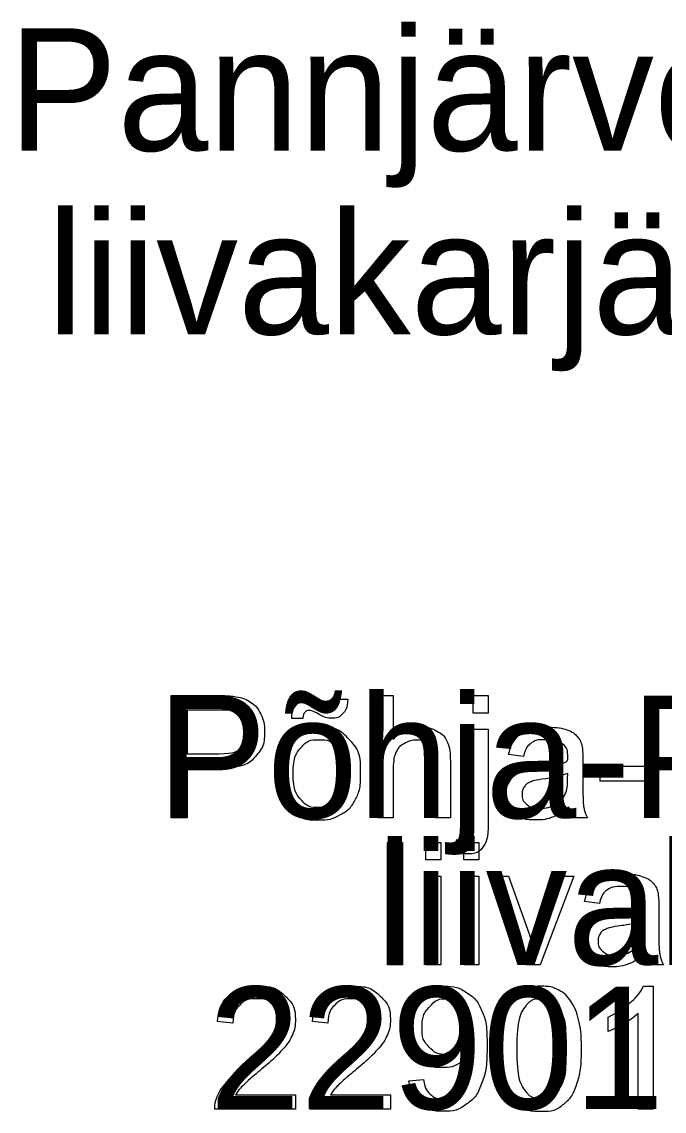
# Model space of a CAD drawing. Extents: x 700746 to 706058, y 6570320 to 6580460.
# Drawn here: x 704703 to 704732.9, y 6575969.4 to 6576020.1 of the extents above; entities that cross this region are included whole.
import ezdxf

# ---------------------------------------------------------------- set-up
doc = ezdxf.new("R2010")
doc.units = 0
for name, color, linetype in [('kataster', 7, 'Continuous'), ('Kataster tekst', 7, 'Continuous'), ('VORMISTUS', 7, 'Continuous')]:
    doc.layers.add(name, color=color, linetype=linetype)

msp = doc.modelspace()

# ---------------------------------------------------------------- linework, layer by layer
at = {"layer": 'kataster'}
for points in [[(704709.909, 6575983.073), (704709.909, 6575988.773), (704712.06, 6575988.773)], [(704717.637, 6575988.604), (704718.141, 6575988.604)], [(704719.562, 6575983.073), (704719.562, 6575988.773), (704720.262, 6575988.773), (704720.262, 6575986.727)], [(704723.985, 6575987.961), (704723.985, 6575988.773), (704724.684, 6575988.773), (704724.684, 6575987.961), (704723.985, 6575987.961)], [(704712.123, 6575988.1), (704710.665, 6575988.1), (704710.665, 6575986.062)], [(704716.056, 6575987.704), (704715.539, 6575987.704)], [(704723.985, 6575982.865), (704723.985, 6575987.205), (704724.684, 6575987.205), (704724.684, 6575982.85)], [(704710.665, 6575986.062), (704712.138, 6575986.062)], [(704726.326, 6575985.932), (704725.64, 6575986.023)], [(704712.127, 6575985.389), (704710.665, 6575985.389), (704710.665, 6575983.073), (704709.909, 6575983.073)], [(704720.262, 6575985.331), (704720.262, 6575983.073), (704719.562, 6575983.073)], [(704722.925, 6575985.69), (704722.925, 6575983.073), (704722.225, 6575983.073), (704722.225, 6575985.689)], [(704729.098, 6575985.736), (704729.098, 6575984.804)], [(704729.906, 6575984.785), (704729.906, 6575985.489), (704732.061, 6575985.489), (704732.061, 6575984.785), (704729.906, 6575984.785)], [(704728.391, 6575984.889), (704728.394, 6575985.145)], [(704729.32, 6575983.073), (704728.59, 6575983.073)], [(704719.992, 6575976.233), (704719.992, 6575981.933), (704720.692, 6575981.933), (704720.692, 6575976.233), (704719.992, 6575976.233)], [(704721.782, 6575981.129), (704721.782, 6575981.933), (704722.482, 6575981.933), (704722.482, 6575981.129), (704721.782, 6575981.129)], [(704723.098, 6575981.474), (704723.227, 6575982.068)], [(704723.55, 6575981.129), (704723.55, 6575981.933), (704724.25, 6575981.933), (704724.25, 6575981.129), (704723.55, 6575981.129)], [(704721.782, 6575976.233), (704721.782, 6575980.365), (704722.482, 6575980.365), (704722.482, 6575976.233), (704721.782, 6575976.233)], [(704723.55, 6575976.233), (704723.55, 6575980.365), (704724.25, 6575980.365), (704724.25, 6575976.233), (704723.55, 6575976.233)], [(704726.453, 6575976.233), (704724.888, 6575980.365), (704725.627, 6575980.365), (704726.512, 6575977.89)], [(704727.036, 6575977.844), (704727.953, 6575980.365), (704728.673, 6575980.365), (704727.11, 6575976.233), (704726.453, 6575976.233)], [(704729.867, 6575979.092), (704729.181, 6575979.183)], [(704732.639, 6575978.896), (704732.639, 6575977.964)], [(704731.931, 6575978.049), (704731.935, 6575978.305)], [(704732.861, 6575976.233), (704732.131, 6575976.233)], [(704731.925, 6575975.235), (704732.375, 6575975.235), (704732.375, 6575969.513)], [(704730.277, 6575973.128), (704730.277, 6575973.804)], [(704732.375, 6575969.513), (704731.676, 6575969.513), (704731.676, 6575973.971)], [(704712.795, 6575973.514), (704712.073, 6575973.588)], [(704717.222, 6575973.514), (704716.5, 6575973.588)], [(704720.993, 6575970.834), (704721.666, 6575970.894)], [(704715.71, 6575970.186), (704715.71, 6575969.513), (704711.943, 6575969.513)], [(704712.916, 6575970.186), (704715.71, 6575970.186)], [(704720.137, 6575970.186), (704720.137, 6575969.513), (704716.37, 6575969.513)], [(704717.343, 6575970.186), (704720.137, 6575970.186)]]:
    msp.add_lwpolyline(points, dxfattribs=at)
for points, degree in [([(704712.06, 6575988.773), (704712.628, 6575988.773), (704712.927, 6575988.719), (704713.348, 6575988.648), (704713.632, 6575988.452), (704713.916, 6575988.256), (704714.089, 6575987.902), (704714.262, 6575987.548), (704714.262, 6575987.124), (704714.262, 6575986.396), (704713.799, 6575985.892), (704713.336, 6575985.389), (704712.127, 6575985.389)], 3), ([(704715.539, 6575987.704), (704715.535, 6575988.107), (704715.761, 6575988.346), (704715.983, 6575988.586), (704716.329, 6575988.586), (704716.57, 6575988.586), (704716.987, 6575988.379), (704717.217, 6575988.265), (704717.353, 6575988.265), (704717.478, 6575988.265), (704717.544, 6575988.333), (704717.61, 6575988.401), (704717.637, 6575988.604)], 3), ([(704718.141, 6575988.604), (704718.13, 6575988.16), (704717.918, 6575987.939), (704717.706, 6575987.717), (704717.38, 6575987.717), (704717.135, 6575987.717), (704716.734, 6575987.934), (704716.473, 6575988.074), (704716.352, 6575988.074), (704716.22, 6575988.074), (704716.138, 6575987.98), (704716.052, 6575987.887), (704716.056, 6575987.704)], 3), ([(704712.138, 6575986.062), (704712.87, 6575986.062), (704713.177, 6575986.334), (704713.484, 6575986.606), (704713.484, 6575987.1), (704713.484, 6575987.458), (704713.303, 6575987.713), (704713.122, 6575987.967), (704712.827, 6575988.049), (704712.636, 6575988.1), (704712.123, 6575988.1)], 3), ([(704714.874, 6575985.139), (704714.874, 6575986.285), (704715.512, 6575986.837), (704716.044, 6575987.296), (704716.81, 6575987.296), (704717.661, 6575987.296), (704718.201, 6575986.738), (704718.741, 6575986.18), (704718.741, 6575985.197), (704718.741, 6575984.4), (704718.502, 6575983.944), (704718.263, 6575983.487), (704717.806, 6575983.234), (704717.35, 6575982.982), (704716.81, 6575982.982), (704715.943, 6575982.982), (704715.409, 6575983.538), (704714.874, 6575984.093), (704714.874, 6575985.139)], 3), ([(704720.262, 6575986.727), (704720.751, 6575987.296), (704721.498, 6575987.296), (704721.957, 6575987.296), (704722.295, 6575987.115), (704722.633, 6575986.934), (704722.779, 6575986.615), (704722.925, 6575986.297), (704722.925, 6575985.69)], 3), ([(704725.64, 6575986.023), (704725.733, 6575986.463), (704725.947, 6575986.733), (704726.161, 6575987.004), (704726.565, 6575987.15), (704726.969, 6575987.296), (704727.501, 6575987.296), (704728.03, 6575987.296), (704728.36, 6575987.171), (704728.69, 6575987.047), (704728.846, 6575986.858), (704729.001, 6575986.669), (704729.063, 6575986.382), (704729.098, 6575986.203), (704729.098, 6575985.736)], 3), ([(704715.596, 6575985.139), (704715.596, 6575984.345), (704715.941, 6575983.95), (704716.286, 6575983.555), (704716.81, 6575983.555), (704717.329, 6575983.555), (704717.675, 6575983.952), (704718.02, 6575984.349), (704718.02, 6575985.162), (704718.02, 6575985.928), (704717.673, 6575986.323), (704717.325, 6575986.718), (704716.81, 6575986.718), (704716.286, 6575986.718), (704715.941, 6575986.325), (704715.596, 6575985.932), (704715.596, 6575985.139)], 3), ([(704722.225, 6575985.689), (704722.225, 6575986.214), (704721.998, 6575986.453), (704721.77, 6575986.692), (704721.354, 6575986.692), (704721.043, 6575986.692), (704720.769, 6575986.531), (704720.495, 6575986.369), (704720.378, 6575986.093), (704720.262, 6575985.817), (704720.262, 6575985.331)], 3), ([(704728.451, 6575983.581), (704728.06, 6575983.253), (704727.701, 6575983.117), (704727.341, 6575982.982), (704726.929, 6575982.982), (704726.249, 6575982.982), (704725.884, 6575983.314), (704725.518, 6575983.646), (704725.518, 6575984.162), (704725.518, 6575984.465), (704725.656, 6575984.716), (704725.794, 6575984.966), (704726.018, 6575985.118), (704726.241, 6575985.269), (704726.521, 6575985.347), (704726.727, 6575985.401), (704727.143, 6575985.452), (704727.99, 6575985.553), (704728.391, 6575985.693), (704728.394, 6575985.837), (704728.394, 6575985.876), (704728.394, 6575986.305), (704728.197, 6575986.48), (704727.929, 6575986.718), (704727.401, 6575986.718), (704726.908, 6575986.718), (704726.674, 6575986.545), (704726.439, 6575986.372), (704726.326, 6575985.932)], 3), ([(704728.394, 6575985.145), (704728.013, 6575984.99), (704727.25, 6575984.881), (704726.818, 6575984.819), (704726.639, 6575984.741), (704726.46, 6575984.664), (704726.363, 6575984.514), (704726.266, 6575984.364), (704726.266, 6575984.182), (704726.266, 6575983.902), (704726.477, 6575983.716), (704726.689, 6575983.529), (704727.097, 6575983.529), (704727.501, 6575983.529), (704727.816, 6575983.706), (704728.13, 6575983.883), (704728.278, 6575984.19), (704728.391, 6575984.427), (704728.391, 6575984.889)], 3), ([(704729.098, 6575984.804), (704729.098, 6575983.829), (704729.143, 6575983.57), (704729.188, 6575983.311), (704729.32, 6575983.073)], 3), ([(704728.59, 6575983.073), (704728.482, 6575983.29), (704728.451, 6575983.581)], 2), ([(704724.684, 6575982.85), (704724.684, 6575982.088), (704724.486, 6575981.789), (704724.233, 6575981.4), (704723.646, 6575981.4), (704723.362, 6575981.4), (704723.098, 6575981.474)], 3), ([(704723.227, 6575982.068), (704723.438, 6575982.013), (704723.559, 6575982.013), (704723.774, 6575982.013), (704723.879, 6575982.155), (704723.985, 6575982.297), (704723.985, 6575982.865)], 3), ([(704729.181, 6575979.183), (704729.274, 6575979.623), (704729.488, 6575979.893), (704729.701, 6575980.164), (704730.106, 6575980.31), (704730.51, 6575980.456), (704731.042, 6575980.456), (704731.571, 6575980.456), (704731.901, 6575980.331), (704732.231, 6575980.207), (704732.387, 6575980.018), (704732.542, 6575979.829), (704732.604, 6575979.542), (704732.639, 6575979.363), (704732.639, 6575978.896)], 3), ([(704731.992, 6575976.741), (704731.601, 6575976.413), (704731.242, 6575976.277), (704730.882, 6575976.142), (704730.47, 6575976.142), (704729.79, 6575976.142), (704729.425, 6575976.474), (704729.059, 6575976.806), (704729.059, 6575977.322), (704729.059, 6575977.625), (704729.197, 6575977.876), (704729.335, 6575978.126), (704729.559, 6575978.278), (704729.782, 6575978.429), (704730.062, 6575978.507), (704730.268, 6575978.561), (704730.684, 6575978.612), (704731.531, 6575978.713), (704731.931, 6575978.853), (704731.935, 6575978.997), (704731.935, 6575979.036), (704731.935, 6575979.465), (704731.737, 6575979.64), (704731.47, 6575979.878), (704730.942, 6575979.878), (704730.449, 6575979.878), (704730.215, 6575979.705), (704729.98, 6575979.532), (704729.867, 6575979.092)], 3), ([(704731.935, 6575978.305), (704731.554, 6575978.15), (704730.791, 6575978.041), (704730.359, 6575977.979), (704730.18, 6575977.901), (704730.001, 6575977.824), (704729.904, 6575977.674), (704729.806, 6575977.524), (704729.806, 6575977.342), (704729.806, 6575977.062), (704730.018, 6575976.876), (704730.23, 6575976.689), (704730.638, 6575976.689), (704731.042, 6575976.689), (704731.356, 6575976.866), (704731.671, 6575977.043), (704731.819, 6575977.35), (704731.931, 6575977.587), (704731.931, 6575978.049)], 3), ([(704726.512, 6575977.89), (704726.656, 6575977.49), (704726.776, 6575977.058), (704726.869, 6575977.385), (704727.036, 6575977.844)], 3), ([(704732.639, 6575977.964), (704732.639, 6575976.989), (704732.684, 6575976.73), (704732.728, 6575976.471), (704732.861, 6575976.233)], 3), ([(704732.131, 6575976.233), (704732.023, 6575976.45), (704731.992, 6575976.741)], 2), ([(704712.073, 6575973.588), (704712.147, 6575974.392), (704712.629, 6575974.813), (704713.111, 6575975.235), (704713.924, 6575975.235), (704714.745, 6575975.235), (704715.223, 6575974.78), (704715.701, 6575974.325), (704715.701, 6575973.653), (704715.701, 6575973.311), (704715.561, 6575972.981), (704715.421, 6575972.65), (704715.097, 6575972.285), (704714.773, 6575971.92), (704714.02, 6575971.282), (704713.39, 6575970.754), (704713.211, 6575970.565), (704713.033, 6575970.377), (704712.916, 6575970.186)], 3), ([(704716.5, 6575973.588), (704716.574, 6575974.392), (704717.056, 6575974.813), (704717.539, 6575975.235), (704718.351, 6575975.235), (704719.172, 6575975.235), (704719.65, 6575974.78), (704720.128, 6575974.325), (704720.128, 6575973.653), (704720.128, 6575973.311), (704719.988, 6575972.981), (704719.848, 6575972.65), (704719.524, 6575972.285), (704719.2, 6575971.92), (704718.447, 6575971.282), (704717.817, 6575970.754), (704717.638, 6575970.565), (704717.46, 6575970.377), (704717.343, 6575970.186)], 3), ([(704721.666, 6575970.894), (704721.751, 6575970.419), (704721.992, 6575970.205), (704722.233, 6575969.991), (704722.61, 6575969.991), (704722.932, 6575969.991), (704723.176, 6575970.139), (704723.42, 6575970.286), (704723.574, 6575970.534), (704723.728, 6575970.781), (704723.833, 6575971.201), (704723.938, 6575971.621), (704723.938, 6575972.057), (704723.938, 6575972.103), (704723.934, 6575972.197), (704723.724, 6575971.862), (704723.361, 6575971.654), (704722.998, 6575971.446), (704722.574, 6575971.446), (704721.867, 6575971.446), (704721.378, 6575971.959), (704720.888, 6575972.472), (704720.888, 6575973.311), (704720.888, 6575974.178), (704721.399, 6575974.706), (704721.91, 6575975.235), (704722.679, 6575975.235), (704723.235, 6575975.235), (704723.695, 6575974.935), (704724.155, 6575974.636), (704724.394, 6575974.082), (704724.633, 6575973.529), (704724.633, 6575972.479), (704724.633, 6575971.387), (704724.396, 6575970.74), (704724.159, 6575970.093), (704723.691, 6575969.755), (704723.223, 6575969.417), (704722.593, 6575969.417), (704721.925, 6575969.417), (704721.502, 6575969.789), (704721.078, 6575970.16), (704720.993, 6575970.834)], 3), ([(704725.315, 6575972.324), (704725.315, 6575973.334), (704725.523, 6575973.951), (704725.731, 6575974.568), (704726.141, 6575974.901), (704726.551, 6575975.235), (704727.173, 6575975.235), (704727.631, 6575975.235), (704727.978, 6575975.05), (704728.325, 6575974.865), (704728.549, 6575974.518), (704728.774, 6575974.17), (704728.902, 6575973.67), (704729.03, 6575973.171), (704729.03, 6575972.324), (704729.03, 6575971.321), (704728.824, 6575970.704), (704728.618, 6575970.087), (704728.208, 6575969.752), (704727.798, 6575969.417), (704727.173, 6575969.417), (704726.349, 6575969.417), (704725.879, 6575970.006), (704725.315, 6575970.719), (704725.315, 6575972.324)], 3), ([(704730.277, 6575973.804), (704730.864, 6575974.08), (704731.303, 6575974.473), (704731.742, 6575974.865), (704731.925, 6575975.235)], 3), ([(704711.943, 6575969.513), (704711.935, 6575969.766), (704712.025, 6575969.999), (704712.169, 6575970.385), (704712.486, 6575970.758), (704712.803, 6575971.131), (704713.401, 6575971.62), (704714.329, 6575972.383), (704714.654, 6575972.828), (704714.98, 6575973.272), (704714.98, 6575973.67), (704714.98, 6575974.086), (704714.683, 6575974.371), (704714.386, 6575974.657), (704713.908, 6575974.657), (704713.404, 6575974.657), (704713.101, 6575974.354), (704712.798, 6575974.05), (704712.795, 6575973.514)], 3), ([(704716.37, 6575969.513), (704716.362, 6575969.766), (704716.452, 6575969.999), (704716.596, 6575970.385), (704716.913, 6575970.758), (704717.23, 6575971.131), (704717.828, 6575971.62), (704718.756, 6575972.383), (704719.081, 6575972.828), (704719.407, 6575973.272), (704719.407, 6575973.67), (704719.407, 6575974.086), (704719.11, 6575974.371), (704718.813, 6575974.657), (704718.336, 6575974.657), (704717.831, 6575974.657), (704717.528, 6575974.354), (704717.225, 6575974.05), (704717.222, 6575973.514)], 3), ([(704723.856, 6575973.346), (704723.856, 6575973.949), (704723.537, 6575974.303), (704723.218, 6575974.657), (704722.766, 6575974.657), (704722.298, 6575974.657), (704721.954, 6575974.276), (704721.61, 6575973.895), (704721.61, 6575973.288), (704721.61, 6575972.744), (704721.936, 6575972.403), (704722.263, 6575972.063), (704722.746, 6575972.063), (704723.231, 6575972.063), (704723.543, 6575972.403), (704723.856, 6575972.744), (704723.856, 6575973.346)], 3), ([(704726.037, 6575972.324), (704726.037, 6575970.918), (704726.364, 6575970.454), (704726.692, 6575969.991), (704727.173, 6575969.991), (704727.654, 6575969.991), (704727.981, 6575970.456), (704728.309, 6575970.922), (704728.309, 6575972.324), (704728.309, 6575973.731), (704727.982, 6575974.194), (704727.655, 6575974.657), (704727.165, 6575974.657), (704726.684, 6575974.657), (704726.396, 6575974.248), (704726.037, 6575973.727), (704726.037, 6575972.324)], 3), ([(704731.676, 6575973.971), (704731.423, 6575973.73), (704731.013, 6575973.489), (704730.603, 6575973.248), (704730.277, 6575973.128)], 3)]:
    msp.add_open_spline(points, degree=degree, dxfattribs=at)

# ---------------------------------------------------------------- texts
at = {"layer": 'Kataster tekst'}
for s, p in [('Põhja-Pannjärve ', (704709.296, 6575983.073)), ('liivakarjäär', (704719.484, 6575976.233)), ('22901:001:0139', (704711.704, 6575969.513))]:
    msp.add_text(s, height=5.7, dxfattribs=at).set_placement(p)
at = {"layer": 'VORMISTUS'}
for s, p in [('Pannjärve II', (704702.327, 6576014.146)), ('liivakarjäär', (704704.134, 6576005.596))]:
    msp.add_text(s, height=5.7, dxfattribs=at).set_placement(p)

doc.saveas('drawing.dxf')
